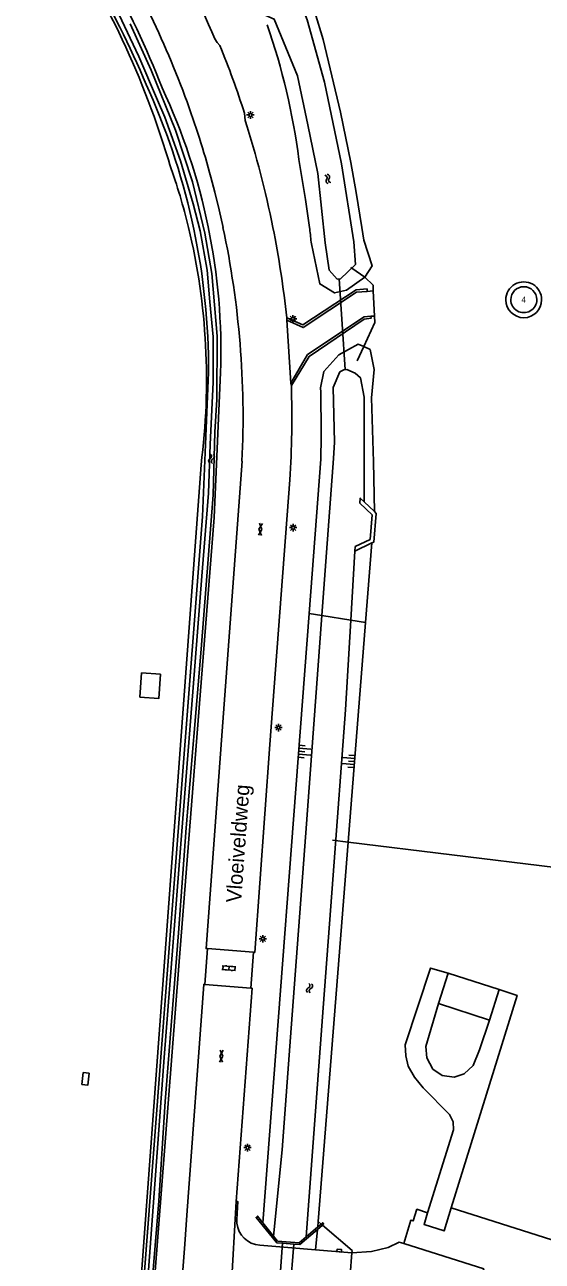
# Model space of a CAD drawing. Extents: x 130998 to 133001, y 398999 to 403002.
# Drawn here: x 132595 to 132681.1, y 401328 to 401533.7 of the extents above; entities that cross this region are included whole.
import ezdxf

# ---------------------------------------------------------------- set-up
doc = ezdxf.new("R2010")
doc.units = 0
for name, color, linetype in [('gg-afsc-hekwerk', 7, 'Continuous'), ('gg-afsc-muur', 7, 'Continuous'), ('gg-anno-huisnummerreeks BGT', 7, 'Continuous'), ('gg-anno-openbare ruimte label', 7, 'Continuous'), ('gg-bbg-bijgebouw', 7, 'Continuous'), ('gg-bbg-hoofdgebouw', 7, 'Continuous'), ('gg-bbg-overig bouwwerk', 7, 'Continuous'), ('gg-bbg-windturbine', 7, 'Continuous'), ('gg-knt-bronhoudergrens', 7, 'Continuous'), ('gg-knt-verharding', 7, 'Continuous'), ('gg-knt-verharding nz', 7, 'Continuous'), ('gg-kntw-bovenkant insteek waterloop', 7, 'Continuous'), ('gg-kntw-waterlijn', 7, 'Continuous'), ('gg-kwrk-betonelement', 7, 'Continuous'), ('gg-kwrk-duiker nz buis', 7, 'Continuous'), ('gg-kwrk-duiker nz vlak', 7, 'Continuous'), ('gg-kwrk-uitstroombak niveau min 01', 7, 'Continuous'), ('gt-grn-groengrens', 7, 'Continuous'), ('gt-grn-weggrens', 7, 'Continuous'), ('gt-symb-gesloten verharding', 7, 'Continuous'), ('gt-symb-klinker verharding', 7, 'Continuous'), ('gt-symb-kolk', 7, 'Continuous'), ('gt-symb-lichtmast', 7, 'Continuous'), ('gt-symb-talud symbool', 7, 'Continuous'), ('gt-symb-watersymbool', 7, 'Continuous'), ('gx-grn-maaiveld', 7, 'Continuous')]:
    doc.layers.add(name, color=color, linetype=linetype)

# ---------------------------------------------------------------- blocks, each defined once
blk = doc.blocks.new('gt0-WA')
at = {"layer": 'gt-symb-watersymbool'}
for centre, start, end in [((-0.32, 0.02), 28.0725, 151.9275), ((0.43, 0.42), 208.0725, 331.9275), ((-0.32, -0.43), 28.0725, 151.9275), ((0.43, -0.03), 208.0725, 331.9275)]:
    blk.add_arc(centre, 0.425, start, end, dxfattribs=at)
blk = doc.blocks.new('gt0-LMAST')
at = {"layer": 'gt-symb-lichtmast'}
for p, q in [((-0.18, 0.17), (-0.45, 0.44)), ((-0.01, 0.25), (-0.01, 0.62)), ((0.17, 0.17), (0.44, 0.44)), ((-0.26, 0), (-0.63, 0)), ((-0.18, -0.18), (-0.45, -0.45)), ((-0.01, -0.25), (-0.01, -0.63)), ((0.44, -0.45), (0.17, -0.18)), ((0.24, 0), (0.62, 0))]:
    blk.add_line(p, q, dxfattribs=at)
blk.add_circle((-0.01, 0), 0.25, dxfattribs=at)
blk = doc.blocks.new('gt0-TALUD_1')
at = {"layer": 'gt-symb-talud symbool'}
for p, q in [((-1, -1), (-1, 0)), ((-0.5, -2), (-0.5, 0)), ((0, -1), (0, 0)), ((0.5, -2), (0.5, 0)), ((1, -1), (1, 0))]:
    blk.add_line(p, q, dxfattribs=at)
blk = doc.blocks.new('gt0-KOLK')
at = {"layer": 'gt-symb-kolk'}
blk.add_lwpolyline([(0, 0), (0.37, 0), (0.37, 0.4), (-0.38, 0.4), (-0.38, 0), (0, 0)], dxfattribs=at)
blk = doc.blocks.new('gt0-GESVH1')
at = {"layer": 'gt-symb-gesloten verharding'}
for p, q in [((-0.99, -0.26), (0.01, 0.24)), ((0.01, -0.26), (-0.99, 0.24)), ((0.01, 0.24), (1.01, -0.26)), ((1.01, 0.24), (0.01, -0.26))]:
    blk.add_line(p, q, dxfattribs=at)
blk = doc.blocks.new('gt0-KL1')
at = {"layer": 'gt-symb-klinker verharding'}
for p, q in [((-1.15, 0.3), (1.15, 0.3)), ((-1, -0.3), (-1, 0.3)), ((-0.5, 0.3), (-0.5, 0.45)), ((0, -0.3), (0, 0.3)), ((0.5, 0.3), (0.5, 0.45)), ((1, -0.3), (1, 0.3)), ((-1.15, -0.3), (1.15, -0.3)), ((-0.5, -0.45), (-0.5, -0.3)), ((0.5, -0.45), (0.5, -0.3))]:
    blk.add_line(p, q, dxfattribs=at)

msp = doc.modelspace()

# ---------------------------------------------------------------- linework, layer by layer
at = {"layer": 'gg-afsc-hekwerk'}
for p, q in [((132649.2, 401493.37), (132649.38, 401493.24)), ((132649.38, 401493.24), (132651.55, 401491.71)), ((132652.96, 401489.45), (132653.16, 401485.23)), ((132651.36, 401480.17), (132650.27, 401477.81)), ((132646.14, 401398.08), (132648.76, 401397.76)), ((132648.76, 401397.76), (132683.27, 401393.51)), ((132643.7, 401334.74), (132643.77, 401334.67)), ((132643.77, 401334.67), (132644.27, 401334.24)), ((132643.77, 401334.67), (132644.27, 401334.24)), ((132644.27, 401334.24), (132644.49, 401334.06)), ((132649.41, 401329.43), (132649.11, 401325.81))]:
    msp.add_line(p, q, dxfattribs=at)
for points in [[(132651.55, 401491.71), (132652.92, 401490.41), (132652.96, 401489.45)], [(132653.16, 401485.23), (132653.21, 401484.19), (132651.36, 401480.17)], [(132624.29, 401460.53), (132607.95, 401238.8), (132607.51, 401214.97), (132608.85, 401176.85)], [(132644.49, 401334.06), (132649.44, 401329.83), (132649.41, 401329.43)], [(132644.49, 401334.06), (132649.44, 401329.83), (132649.41, 401329.43)]]:
    msp.add_lwpolyline(points, dxfattribs=at)
for centre, radius, start, end in [((132477.39, 401468.41), 147.81, 19.2458, 36.4374), ((132477.39, 401468.41), 147.81, 19.2458, 36.4374), ((132477.61, 401468.47), 147.58, 16.4993, 19.2506), ((132477.61, 401468.47), 147.58, 16.4993, 19.2506), ((132515.39, 401473.66), 110.03, 13.853, 19.4989), ((132515.39, 401473.66), 110.03, 13.853, 19.4989), ((132515.75, 401474.65), 109.45, 352.5896, 13.3919), ((132515.75, 401474.65), 109.45, 352.5896, 13.3919)]:
    msp.add_arc(centre, radius, start, end, dxfattribs=at)
at = {"layer": 'gg-afsc-muur'}
for p, q in [((132636.37, 401332.21), (132634.58, 401334.43)), ((132643.7, 401333.75), (132641.79, 401332.13)), ((132644.49, 401334.06), (132643.66, 401333.35)), ((132643.7, 401333.75), (132644.27, 401334.24)), ((132639.74, 401330.9), (132637.86, 401331.04))]:
    msp.add_line(p, q, dxfattribs=at)
for points in [[(132637.86, 401331.04), (132636.89, 401331.11), (132633.46, 401335.35), (132633.69, 401335.55), (132634.58, 401334.43)], [(132643.66, 401333.35), (132640.71, 401330.83), (132639.74, 401330.9)], [(132644.27, 401334.24), (132644.53, 401334.46), (132644.72, 401334.25), (132644.49, 401334.06)], [(132641.79, 401332.13), (132640.61, 401331.13), (132637.03, 401331.39), (132636.37, 401332.21)]]:
    msp.add_lwpolyline(points, dxfattribs=at)
at = {"layer": 'gg-bbg-bijgebouw'}
for p, q in [((132663.82, 401370.9), (132665.43, 401375.98)), ((132665.43, 401375.98), (132673.92, 401373.25)), ((132673.92, 401373.25), (132672.31, 401368.17)), ((132672.31, 401368.17), (132663.82, 401370.9))]:
    msp.add_line(p, q, dxfattribs=at)
at = {"layer": 'gg-bbg-hoofdgebouw'}
for start, end in [(0.0399, 180.0399), (180.0399, 0.0399)]:
    msp.add_arc((132678, 401487.98), 2.16, start, end, dxfattribs=at)
at = {"layer": 'gg-bbg-overig bouwwerk'}
msp.add_lwpolyline([(132605.69, 401359.31), (132604.7, 401359.43), (132604.46, 401357.45), (132605.46, 401357.34), (132605.69, 401359.31)], dxfattribs=at)
at = {"layer": 'gg-bbg-windturbine'}
for start, end in [(0.0192, 180.0192), (180.0192, 0.0192)]:
    msp.add_arc((132677.99, 401487.96), 2.98, start, end, dxfattribs=at)
at = {"layer": 'gg-knt-bronhoudergrens'}
for p, q in [((132642.29, 401435.76), (132644.38, 401435.43)), ((132644.38, 401435.43), (132649.22, 401434.68)), ((132649.22, 401434.68), (132651.64, 401434.3))]:
    msp.add_line(p, q, dxfattribs=at)
at = {"layer": 'gg-knt-verharding'}
for p, q in [((132631.62, 401517.8), (132631.53, 401518.99)), ((132652.96, 401489.45), (132651.93, 401489.36)), ((132638.54, 401484.56), (132638.55, 401484.95)), ((132652.57, 401485.21), (132653.16, 401485.23)), ((132639.23, 401474.09), (132639.32, 401473.69)), ((132627.8, 401416.2), (132631.11, 401461.11)), ((132635.76, 401413.98), (132639.08, 401458.01)), ((132625.34, 401380.05), (132624.93, 401374.07)), ((132625.34, 401380.05), (132633.02, 401379.45)), ((132632.59, 401373.46), (132633.02, 401379.45)), ((132624.93, 401374.07), (132632.59, 401373.46)), ((132621.57, 401330.89), (132621.9, 401335.7)), ((132638.75, 401330.31), (132634.06, 401330.7)), ((132643.31, 401329.93), (132638.75, 401330.31)), ((132649.41, 401329.43), (132643.31, 401329.93))]:
    msp.add_line(p, q, dxfattribs=at)
for points in [[(132627.43, 401530.27), (132626.96, 401530.77), (132626.59, 401531.34)], [(132627.95, 401500), (132627.29, 401502.93), (132626.58, 401505.85)], [(132638.55, 401484.95), (132641.24, 401483.79), (132650.11, 401489.61), (132651.91, 401489.77), (132651.93, 401489.36)], [(132651.93, 401489.36), (132650.15, 401489.22), (132641.31, 401483.33), (132638.54, 401484.56)], [(132652.57, 401485.21), (132651.41, 401485.15), (132641.98, 401478.84), (132639.23, 401474.09)], [(132639.32, 401473.69), (132642.26, 401478.54), (132651.46, 401484.76), (132652.58, 401484.89), (132652.57, 401485.21)], [(132627.8, 401416.2), (132625.14, 401380.06), (132625.34, 401380.05)], [(132633.02, 401379.45), (132633.22, 401379.42), (132635.76, 401413.98)], [(132624.93, 401374.07), (132624.73, 401374.08), (132621.9, 401335.7)], [(132630.15, 401337.98), (132632.79, 401373.44), (132632.59, 401373.46)], [(132630.23, 401334.97), (132630.44, 401337.96), (132630.15, 401337.98)], [(132621.57, 401330.89), (132615.45, 401250.42), (132615.04, 401242.25), (132614.74, 401234.08), (132614.6, 401222.02), (132614.68, 401207.22)]]:
    msp.add_lwpolyline(points, dxfattribs=at)
for centre, radius, start, end in [((132475.49, 401467.52), 164.02, 22.8978, 30.1881), ((132477.65, 401468.37), 153.57, 19.2112, 31.6125), ((132467.94, 401465.95), 171.97, 17.9637, 21.9626), ((132477.68, 401468.39), 153.54, 14.1245, 19.2095), ((132479.43, 401468.6), 159.94, 11.3217, 17.9143), ((132479.69, 401468.38), 151.59, 357.2523, 12.0411), ((132463.18, 401465.95), 176.4, 6.1838, 11.1294), ((132465.45, 401468.55), 173.95, 356.524, 1.6939), ((132634.43, 401334.87), 4.2, 178.6424, 186.398), ((132634.41, 401334.87), 4.19, 186.3933, 265.1178)]:
    msp.add_arc(centre, radius, start, end, dxfattribs=at)
at = {"layer": 'gg-knt-verharding nz'}
msp.add_line((132638.54, 401484.56), (132639.23, 401474.09), dxfattribs=at)
at = {"layer": 'gg-kntw-bovenkant insteek waterloop'}
for p, q in [((132642.38, 401499.71), (132642.35, 401500)), ((132651.4, 401497.87), (132651.06, 401500)), ((132642.29, 401435.76), (132644.24, 401461.46)), ((132652.69, 401447.51), (132651.64, 401434.3)), ((132634.58, 401334.43), (132642.29, 401435.76)), ((132651.64, 401434.3), (132648.76, 401397.76)), ((132648.76, 401397.76), (132643.77, 401334.67)), ((132643.77, 401334.67), (132643.7, 401333.75))]:
    msp.add_line(p, q, dxfattribs=at)
for points in [[(132635.49, 401555.38), (132637.8, 401550.21), (132641.3, 401541.65), (132643.23, 401535.82), (132644.63, 401531.28), (132647.51, 401519.19), (132649.2, 401510.77)], [(132642.35, 401500), (132641.69, 401504.66), (132640.9, 401509.3), (132640.59, 401511.31)], [(132651.06, 401500), (132650.13, 401505.82), (132649.2, 401510.77)], [(132651.55, 401491.71), (132652.76, 401493.63), (132651.4, 401497.87)], [(132642.65, 401497.26), (132644.05, 401490.61), (132646.5, 401489.11), (132648.47, 401489.57), (132651.55, 401491.71)], [(132644.19, 401473.32), (132644.74, 401476.05), (132647.2, 401478.83), (132650.43, 401480.6), (132651.36, 401480.17)], [(132651.36, 401480.17), (132652.41, 401479.67), (132653.11, 401476.35), (132652.68, 401471.68)], [(132625.54, 401475.85), (132624.51, 401451.91), (132618.79, 401377.21), (132612.06, 401289.26), (132609.72, 401258.99)], [(132627.55, 401475.84), (132626.46, 401451.75), (132620.6, 401377.16), (132613.78, 401289.17), (132611.93, 401259.64), (132611.57, 401258.72)], [(132653.15, 401452.74), (132653.01, 401461.03), (132652.68, 401471.68)]]:
    msp.add_lwpolyline(points, dxfattribs=at)
for centre, radius, start, end in [((132476.39, 401467.94), 151.85, 21.3433, 37.4743), ((132460.19, 401457.89), 168.41, 22.575, 36.855), ((132528.07, 401496.56), 113.48, 7.4645, 19.1072), ((132511.72, 401476.24), 113.82, 359.8001, 24.0018), ((132368.67, 401468.58), 275.48, 5.9758, 6.4893), ((132343.54, 401466.2), 300.73, 359.097, 1.3571)]:
    msp.add_arc(centre, radius, start, end, dxfattribs=at)
at = {"layer": 'gg-kntw-waterlijn'}
msp.add_line((132649.91, 401446.17), (132649.22, 401434.68), dxfattribs=at)
for points in [[(132644.92, 401497.41), (132643.74, 401508.94), (132642.05, 401517.07), (132640.36, 401525.21), (132636.46, 401534.64), (132633.66, 401535.84), (132630.39, 401539.36), (132621.33, 401556.68), (132621.02, 401560.04), (132627.65, 401563.48), (132629.84, 401562.54), (132636, 401550.05), (132641.93, 401534.52), (132644.86, 401524.17), (132647.67, 401510.59), (132649.73, 401497.62)], [(132615.06, 401319.82), (132618.17, 401361.93), (132620.9, 401396.78), (132623, 401423.47), (132624.45, 401442), (132625.53, 401455.78), (132625.8, 401463.9), (132626.33, 401474.28), (132626.3, 401481.81), (132625.78, 401487.64), (132625.3, 401492.88), (132624.15, 401499.44), (132622.96, 401503.93), (132620.89, 401511.05), (132618.26, 401518.36), (132617.06, 401521.16), (132613.96, 401528.42), (132609.67, 401537.45)], [(132612.5, 401533.88), (132616.01, 401526.13), (132620.04, 401516.15), (132622.86, 401507.58), (132624.93, 401499.03), (132626.07, 401492.32), (132626.98, 401481.91), (132626.92, 401471.39), (132626.61, 401465.97), (132626.32, 401455.51), (132624.31, 401429.83), (132621.83, 401400.15), (132620.55, 401382.68), (132618.32, 401354.64), (132617.29, 401338.09), (132616.03, 401323.23)], [(132644.92, 401497.41), (132645.6, 401492.89), (132646.95, 401491.39), (132647.49, 401491.43), (132650.01, 401493.85), (132649.73, 401497.62)], [(132651.41, 401471.77), (132650.81, 401475), (132649.96, 401475.78), (132648.54, 401476.37), (132648.03, 401476.33), (132647.36, 401475.96), (132646.3, 401473.38), (132646.52, 401464.26)], [(132651.41, 401471.77), (132651.44, 401461.48), (132651.46, 401454.34)], [(132644.38, 401435.43), (132645.05, 401444.41), (132646.32, 401461.59), (132646.52, 401464.26)], [(132636.37, 401332.21), (132637.79, 401346.56), (132639.3, 401366.83), (132641.71, 401399.31), (132644.38, 401435.43)], [(132649.22, 401434.68), (132648.33, 401419.78), (132646.28, 401392.28), (132644.63, 401370.2), (132641.79, 401332.13)]]:
    msp.add_lwpolyline(points, dxfattribs=at)
at = {"layer": 'gg-kwrk-betonelement'}
msp.add_lwpolyline([(132614.12, 401421.84), (132614.4, 401425.9), (132617.53, 401425.69), (132617.26, 401421.63), (132614.12, 401421.84)], dxfattribs=at)
at = {"layer": 'gg-kwrk-duiker nz buis'}
msp.add_line((132647.27, 401491.42), (132648.28, 401476.35), dxfattribs=at)
at = {"layer": 'gg-kwrk-duiker nz vlak'}
for p, q in [((132637.09, 401321.06), (132637.86, 401331.04)), ((132638.94, 401320.93), (132639.74, 401330.9))]:
    msp.add_line(p, q, dxfattribs=at)
at = {"layer": 'gg-kwrk-uitstroombak niveau min 01'}
for p, q in [((132651.46, 401454.34), (132653.15, 401452.74)), ((132652.69, 401447.51), (132649.91, 401446.17))]:
    msp.add_line(p, q, dxfattribs=at)
for points in [[(132649.91, 401446.17), (132649.95, 401446.92), (132652.41, 401448.1), (132652.77, 401452.18), (132650.72, 401454.14), (132650.79, 401454.97), (132651.46, 401454.34)], [(132653.15, 401452.74), (132653.46, 401452.44), (132653.03, 401447.67), (132652.69, 401447.51)]]:
    msp.add_lwpolyline(points, dxfattribs=at)
at = {"layer": 'gt-grn-groengrens'}
msp.add_line((132643.66, 401333.35), (132643.31, 401329.93), dxfattribs=at)
at = {"layer": 'gt-grn-weggrens'}
msp.add_line((132630.15, 401337.98), (132628.95, 401316.73), dxfattribs=at)
at = {"layer": 'gx-grn-maaiveld'}
for points in [[(132661.98, 401336.09), (132666.32, 401349.88), (132666.26, 401351.22), (132665.63, 401352.48), (132661.26, 401356.9), (132659.82, 401358.68), (132658.77, 401360.51), (132658.35, 401362.2), (132658.24, 401364.03), (132662.46, 401376.82), (132665.43, 401375.98)], [(132673.92, 401373.25), (132676.87, 401372.25), (132665.94, 401336.91)], [(132663.82, 401370.9), (132661.69, 401363.75), (132661.89, 401361.9), (132662.84, 401360), (132664.44, 401358.95), (132666.43, 401358.65), (132668.08, 401359.2), (132669.58, 401360.6), (132670.63, 401363.2), (132672.31, 401368.17)], [(132658.02, 401331.01), (132659.18, 401334.86), (132659.58, 401334.75), (132660.21, 401336.69), (132661.98, 401336.09)], [(132665.94, 401336.91), (132664.77, 401333.1), (132661.4, 401334.16), (132661.98, 401336.09)], [(132665.94, 401336.91), (132700.46, 401325.98), (132699.82, 401323.99), (132701.72, 401323.4), (132701.12, 401321.48), (132703, 401320.86), (132702.43, 401319.02), (132711.92, 401315.9), (132712.54, 401317.74), (132714.42, 401317.15)], [(132649.41, 401329.43), (132652.66, 401329.67), (132655.43, 401330.35), (132657.28, 401331.24), (132658.02, 401331.01)], [(132658.02, 401331.01), (132671.33, 401326.77), (132669.46, 401320.74)]]:
    msp.add_lwpolyline(points, dxfattribs=at)
msp.add_arc((132524.15, 401479.29), 103.45, 358.0873, 25.1163, dxfattribs=at)

# ---------------------------------------------------------------- block references
at = {"layer": 'gt-symb-gesloten verharding'}
for p, rotation in [((132634.18, 401449.8), -94.18770451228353), ((132627.65, 401362.15), 85.75513794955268)]:
    msp.add_blockref('gt0-GESVH1', p, dxfattribs=dict(at, rotation=rotation))
at = {"layer": 'gt-symb-klinker verharding', "rotation": -4.8778808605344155}
msp.add_blockref('gt0-KL1', (132628.93, 401376.79), dxfattribs=at)
at = {"layer": 'gt-symb-kolk', "rotation": -4.820766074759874}
msp.add_blockref('gt0-KOLK', (132647.27, 401329.61), dxfattribs=at)
at = {"layer": 'gt-symb-lichtmast', "rotation": -90.00000000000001}
for p in [(132632.51, 401518.69), (132639.59, 401484.8), (132639.62, 401450.05), (132637.18, 401416.8), (132634.58, 401381.68), (132632.03, 401346.93)]:
    msp.add_blockref('gt0-LMAST', p, dxfattribs=at)
at = {"layer": 'gt-symb-talud symbool'}
for p, xscale, yscale, rotation in [((132640.54, 401412.86), 0.9998924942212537, 0.9998924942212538, 85.64084837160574), ((132649.82, 401411.15), 1.0001249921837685, 1.0001249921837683, -94.53052056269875)]:
    msp.add_blockref('gt0-TALUD_1', p, dxfattribs=dict(at, xscale=xscale, yscale=yscale, rotation=rotation))
at = {"layer": 'gt-symb-watersymbool'}
for p, rotation in [((132645.37, 401508.11), -67.35809990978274), ((132626.04, 401461.57), -93.55488866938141), ((132642.35, 401373.41), 81.48906579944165)]:
    msp.add_blockref('gt0-WA', p, dxfattribs=dict(at, rotation=rotation))

# ---------------------------------------------------------------- texts
at = {"layer": 'gg-anno-huisnummerreeks BGT'}
msp.add_text('4', height=1, dxfattribs=at).set_placement((132677.61, 401487.48))
at = {"layer": 'gg-anno-openbare ruimte label'}
msp.add_text('Vloeiveldweg', height=2.5, rotation=85.8, dxfattribs=at).set_placement((132630.95, 401387.61))

doc.saveas('drawing.dxf')
